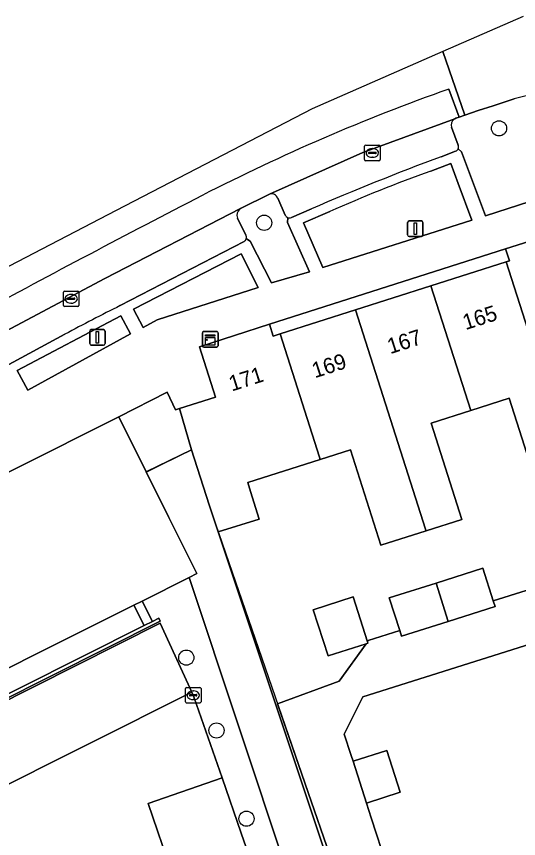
# Model space of a CAD drawing. Extents: x 159716 to 160783, y 383290 to 384031.
# Drawn here: x 160006.8 to 160039.1, y 383698.6 to 383751.5 of the extents above; entities that cross this region are included whole.
import ezdxf

# ---------------------------------------------------------------- set-up
doc = ezdxf.new("R2010")
doc.units = 0
for name, color, linetype in [('IMGEO_Boom', 7, 'Continuous'), ('IMGEO_Erf', 7, 'Continuous'), ('IMGEO_Groenvoorziening', 7, 'Continuous'), ('IMGEO_Kast', 7, 'Continuous'), ('IMGEO_Kolk', 7, 'Continuous'), ('IMGEO_Lichtmast', 7, 'Continuous'), ('IMGEO_Muur', 7, 'Continuous'), ('IMGEO_Pand', 7, 'Continuous'), ('IMGEO_Pand_nummerreeks', 7, 'Continuous'), ('IMGEO_Parkeervlak_open', 7, 'Continuous'), ('IMGEO_Rijbaan_lokaal_gesloten', 7, 'Continuous'), ('IMGEO_Rijbaan_lokaal_open', 7, 'Continuous'), ('IMGEO_Voetpad_open', 7, 'Continuous')]:
    doc.layers.add(name, color=color, linetype=linetype)

msp = doc.modelspace()

# ---------------------------------------------------------------- linework, layer by layer
at = {"layer": 'IMGEO_Boom'}
for centre in [(160037.872, 383744.328), (160022.76, 383738.254), (160017.751, 383710.277), (160019.695, 383705.592), (160021.62, 383699.916)]:
    msp.add_circle(centre, 0.489, dxfattribs=at)
at = {"layer": 'IMGEO_Erf'}
msp.add_lwpolyline([(160033.489, 383734.194), (160038.339, 383735.74), (160038.543, 383735.805), (160038.299, 383736.567), (160023.104, 383731.723), (160023.347, 383730.961), (160023.788, 383731.101), (160028.638, 383732.647)], close=True, dxfattribs=at)
for points in [[(160040.477, 383720.854), (160038.526, 383726.964), (160036.05, 383726.174), (160033.503, 383725.361), (160035.477, 383719.174), (160033.175, 383718.439), (160030.273, 383717.513), (160028.314, 383723.651), (160026.364, 383723.029), (160021.709, 383721.543), (160021.889, 383720.961), (160022.436, 383719.192), (160019.79, 383718.373), (160028.353, 383692.708)], [(160030.733, 383686.726), (160023.62, 383707.297), (160027.592, 383708.77), (160029.315, 383711.168), (160026.874, 383710.389), (160025.924, 383713.361), (160028.484, 383714.178), (160029.405, 383711.294), (160029.461, 383711.372), (160031.48, 383712.012), (160030.808, 383714.116), (160033.818, 383715.077), (160036.827, 383716.038), (160037.503, 383713.921), (160042.095, 383715.377)], [(160048.456, 383695.636), (160047.463, 383698.74), (160043.482, 383697.467), (160042.973, 383699.058), (160042.272, 383701.25), (160046.181, 383702.501), (160045.38, 383705.005), (160043.987, 383709.357), (160041.619, 383708.599), (160040.737, 383711.416), (160029.104, 383707.749), (160027.917, 383705.347), (160028.36, 383703.978), (160028.48, 383703.607), (160030.643, 383704.306), (160031.513, 383701.614), (160029.35, 383700.915), (160029.654, 383699.973), (160030.654, 383696.881)]]:
    msp.add_lwpolyline(points, dxfattribs=at)
at = {"layer": 'IMGEO_Groenvoorziening'}
for points in [[(160038.84, 383746.217), (160037.491, 383745.785), (160036.534, 383745.469), (160035.667, 383745.171), (160035.304, 383745.047), (160035.09, 383744.973), (160035.037, 383744.95), (160034.985, 383744.919)], [(160035.247, 383743.012), (160035.462, 383742.808), (160036.994, 383738.707), (160043.435, 383740.769), (160041.636, 383746.441)], [(160034.81, 383744.394), (160035.244, 383743.239)], [(160036.124, 383738.429), (160035.249, 383740.779), (160034.769, 383742.072), (160033.477, 383741.581)], [(160023.101, 383740.101), (160021.24, 383739.163), (160021.182, 383739.119)], [(160024.121, 383738.749), (160023.629, 383739.832)], [(160021.045, 383738.559), (160021.582, 383737.465)], [(160024.266, 383738.278), (160024.284, 383738.58)], [(160026.976, 383738.975), (160025.293, 383738.241), (160026.543, 383735.379), (160036.124, 383738.429)], [(160021.613, 383737.225), (160021.865, 383737.063), (160023.241, 383734.38), (160025.676, 383735.095), (160024.266, 383738.278)]]:
    msp.add_lwpolyline(points, dxfattribs=at)
for points in [[(160022.371, 383734.095), (160021.274, 383736.25), (160014.344, 383732.691), (160014.97, 383731.509), (160015.885, 383732.012)], [(160014.162, 383731.109), (160013.544, 383732.274), (160006.862, 383728.751), (160007.545, 383727.474)]]:
    msp.add_lwpolyline(points, close=True, dxfattribs=at)
for centre, radius, start, end in [((160040.712, 383740.415), 6.096, 81.2801, 107.8808), ((160035.25, 383744.539), 0.463, 124.8621, 198.268), ((160034.995, 383743.122), 0.275, 336.393, 25.1213), ((160068.336, 383645.209), 102.483, 109.88571, 113.80218), ((160023.231, 383739.703), 0.418, 17.8958, 108.1092), ((160021.51, 383738.742), 0.5, 131.0242, 201.4818), ((160024.383, 383738.838), 0.277, 198.8415, 249.0878), ((160021.327, 383737.31), 0.298, 343.4001, 31.3198)]:
    msp.add_arc(centre, radius, start, end, dxfattribs=at)
at = {"layer": 'IMGEO_Kast'}
for p, q in [((160018.79, 383730.333), (160018.79, 383731.174)), ((160018.79, 383731.174), (160018.79, 383730.333)), ((160018.865, 383731.258), (160019.706, 383731.258)), ((160019.706, 383731.258), (160018.865, 383731.258)), ((160019.79, 383731.183), (160019.79, 383730.342)), ((160019.79, 383730.342), (160019.79, 383731.183)), ((160019.715, 383730.258), (160018.874, 383730.258)), ((160018.874, 383730.258), (160019.715, 383730.258))]:
    msp.add_line(p, q, dxfattribs=at)
for points in [[(160018.985, 383731.048), (160019.585, 383731.048), (160019.585, 383730.963), (160018.985, 383730.963), (160018.985, 383731.048)], [(160018.985, 383730.873), (160019.585, 383730.873), (160019.585, 383730.384), (160018.985, 383730.384), (160018.985, 383730.873)]]:
    msp.add_lwpolyline(points, dxfattribs=at)
msp.add_circle((160019.069, 383730.722), 0.0377, dxfattribs=at)
for centre, start, end in [((160018.868, 383731.18), 92.4484, 184.2845), ((160018.868, 383731.18), 92.4484, 184.2845), ((160019.712, 383731.18), 2.4484, 94.2845), ((160019.712, 383731.18), 2.4484, 94.2845), ((160018.868, 383730.336), 182.4484, 274.2845), ((160018.868, 383730.336), 182.4484, 274.2845), ((160019.712, 383730.336), 272.4484, 4.2845), ((160019.712, 383730.336), 272.4484, 4.2845)]:
    msp.add_arc(centre, 0.0779, start, end, dxfattribs=at)
at = {"layer": 'IMGEO_Kolk'}
for p, q in [((160029.218, 383742.319), (160029.218, 383743.171)), ((160029.293, 383743.245), (160030.145, 383743.245)), ((160029.52, 383742.788), (160029.918, 383742.788)), ((160029.706, 383743.025), (160029.731, 383743.025)), ((160030.219, 383743.171), (160030.219, 383742.319)), ((160029.477, 383742.739), (160029.477, 383742.751)), ((160029.915, 383742.702), (160029.517, 383742.702)), ((160029.729, 383742.465), (160029.704, 383742.465)), ((160029.961, 383742.751), (160029.961, 383742.739)), ((160030.145, 383742.245), (160029.293, 383742.245)), ((160009.913, 383733.862), (160010.765, 383733.862)), ((160009.838, 383732.936), (160009.838, 383733.788)), ((160010.097, 383733.356), (160010.097, 383733.368)), ((160010.535, 383733.319), (160010.137, 383733.319)), ((160010.14, 383733.405), (160010.538, 383733.405)), ((160010.326, 383733.642), (160010.351, 383733.642)), ((160010.581, 383733.368), (160010.581, 383733.356)), ((160010.839, 383733.788), (160010.839, 383732.936)), ((160010.765, 383732.862), (160009.913, 383732.862)), ((160010.349, 383733.082), (160010.324, 383733.082)), ((160017.695, 383707.432), (160017.695, 383708.284)), ((160017.77, 383708.358), (160018.622, 383708.358)), ((160017.997, 383707.901), (160018.395, 383707.901)), ((160018.183, 383708.138), (160018.208, 383708.138)), ((160018.696, 383708.284), (160018.696, 383707.432)), ((160018.622, 383707.358), (160017.77, 383707.358)), ((160017.954, 383707.852), (160017.954, 383707.864)), ((160018.392, 383707.815), (160017.994, 383707.815)), ((160018.206, 383707.578), (160018.181, 383707.578)), ((160018.438, 383707.864), (160018.438, 383707.852))]:
    msp.add_line(p, q, dxfattribs=at)
for points in [[(160029.218, 383742.319), (160029.218, 383743.171)], [(160029.293, 383743.245), (160030.145, 383743.245)], [(160030.219, 383743.171), (160030.219, 383742.319)], [(160030.145, 383742.245), (160029.293, 383742.245)], [(160009.913, 383733.862), (160010.765, 383733.862)], [(160009.838, 383732.936), (160009.838, 383733.788)], [(160010.839, 383733.788), (160010.839, 383732.936)], [(160010.765, 383732.862), (160009.913, 383732.862)], [(160017.695, 383707.432), (160017.695, 383708.284)], [(160017.77, 383708.358), (160018.622, 383708.358)], [(160018.696, 383708.284), (160018.696, 383707.432)], [(160018.622, 383707.358), (160017.77, 383707.358)]]:
    msp.add_lwpolyline(points, dxfattribs=at)
for centre, radius, start, end in [((160029.295, 383743.169), 0.0765, 91.552, 178.448), ((160029.295, 383743.169), 0.0765, 91.552, 178.448), ((160029.517, 383742.748), 0.0403, 85.8775, 175.7526), ((160029.922, 383742.75), 0.0386, 1.7309, 96.639), ((160030.143, 383743.169), 0.0765, 1.552, 88.448), ((160030.143, 383743.169), 0.0765, 1.552, 88.448), ((160029.295, 383742.321), 0.0765, 181.552, 268.448), ((160029.295, 383742.321), 0.0765, 181.552, 268.448), ((160029.514, 383742.738), 0.0366, 178.938, 274.7102), ((160029.918, 383742.745), 0.043, 264.8664, 352.4533), ((160030.143, 383742.321), 0.0765, 271.552, 358.448), ((160030.143, 383742.321), 0.0765, 271.552, 358.448), ((160009.915, 383733.786), 0.0765, 91.552, 178.448), ((160009.915, 383733.786), 0.0765, 91.552, 178.448), ((160010.763, 383733.786), 0.0765, 1.552, 88.448), ((160010.763, 383733.786), 0.0765, 1.552, 88.448), ((160010.137, 383733.365), 0.0403, 85.8775, 175.7526), ((160010.134, 383733.355), 0.0366, 178.938, 274.7102), ((160010.538, 383733.362), 0.043, 264.8664, 352.4533), ((160010.542, 383733.367), 0.0386, 1.7309, 96.639), ((160009.915, 383732.938), 0.0765, 181.552, 268.448), ((160009.915, 383732.938), 0.0765, 181.552, 268.448), ((160010.763, 383732.938), 0.0765, 271.552, 358.448), ((160010.763, 383732.938), 0.0765, 271.552, 358.448), ((160017.772, 383708.282), 0.0765, 91.552, 178.448), ((160017.772, 383708.282), 0.0765, 91.552, 178.448), ((160017.994, 383707.861), 0.0403, 85.8775, 175.7526), ((160018.399, 383707.863), 0.0386, 1.7309, 96.639), ((160018.62, 383708.282), 0.0765, 1.552, 88.448), ((160018.62, 383708.282), 0.0765, 1.552, 88.448), ((160017.772, 383707.434), 0.0765, 181.552, 268.448), ((160017.772, 383707.434), 0.0765, 181.552, 268.448), ((160017.991, 383707.851), 0.0366, 178.938, 274.7102), ((160018.395, 383707.858), 0.043, 264.8664, 352.4533), ((160018.62, 383707.434), 0.0765, 271.552, 358.448), ((160018.62, 383707.434), 0.0765, 271.552, 358.448)]:
    msp.add_arc(centre, radius, start, end, dxfattribs=at)
for centre, major_axis, ratio, start_param, end_param in [((160029.705, 383742.745), (-0.387, 0.002), 0.722429, 4.712389, 7.853982), ((160029.73, 383742.745), (-0.39, 0.002), 0.717154, 1.570796, 4.712389), ((160010.325, 383733.362), (-0.387, 0.002), 0.722429, 4.712389, 7.853982), ((160010.35, 383733.362), (-0.39, 0.002), 0.717154, 1.570796, 4.712389), ((160018.182, 383707.858), (-0.387, 0.002), 0.722429, 4.712389, 7.853982), ((160018.207, 383707.858), (-0.39, 0.002), 0.717154, 1.570796, 4.712389)]:
    msp.add_ellipse(centre, major_axis=major_axis, ratio=ratio, start_param=start_param, end_param=end_param, dxfattribs=at)
at = {"layer": 'IMGEO_Lichtmast'}
for p, q in [((160031.99, 383737.471), (160031.99, 383738.271)), ((160031.99, 383738.271), (160031.99, 383737.471)), ((160032.09, 383738.371), (160032.88, 383738.371)), ((160032.88, 383738.371), (160032.09, 383738.371)), ((160032.98, 383738.271), (160032.98, 383737.471)), ((160032.98, 383737.471), (160032.98, 383738.271)), ((160032.88, 383737.371), (160032.09, 383737.371)), ((160032.09, 383737.371), (160032.88, 383737.371)), ((160011.535, 383730.48), (160011.535, 383731.28)), ((160011.535, 383731.28), (160011.535, 383730.48)), ((160011.635, 383731.38), (160012.425, 383731.38)), ((160012.425, 383731.38), (160011.635, 383731.38)), ((160012.525, 383731.28), (160012.525, 383730.48)), ((160012.525, 383730.48), (160012.525, 383731.28)), ((160012.425, 383730.38), (160011.635, 383730.38)), ((160011.635, 383730.38), (160012.425, 383730.38))]:
    msp.add_line(p, q, dxfattribs=at)
for points in [[(160032.41, 383738.246), (160032.56, 383738.246), (160032.56, 383737.496), (160032.41, 383737.496), (160032.41, 383738.246)], [(160011.955, 383731.255), (160012.105, 383731.255), (160012.105, 383730.505), (160011.955, 383730.505), (160011.955, 383731.255)]]:
    msp.add_lwpolyline(points, dxfattribs=at)
for centre, start, end in [((160032.09, 383738.271), 90, 180), ((160032.09, 383738.271), 90, 180), ((160032.88, 383738.271), 0, 90), ((160032.88, 383738.271), 360, 90), ((160032.09, 383737.471), 180, 270), ((160032.09, 383737.471), 180, 270), ((160032.88, 383737.471), 270, 0), ((160032.88, 383737.471), 270, 0), ((160011.635, 383731.28), 90, 180), ((160011.635, 383731.28), 90, 180), ((160012.425, 383731.28), 0, 90), ((160012.425, 383731.28), 360, 90), ((160011.635, 383730.48), 180, 270), ((160011.635, 383730.48), 180, 270), ((160012.425, 383730.48), 270, 0), ((160012.425, 383730.48), 270, 0)]:
    msp.add_arc(centre, 0.1, start, end, dxfattribs=at)
at = {"layer": 'IMGEO_Muur'}
for points in [[(160018.082, 383723.644), (160015.187, 383722.198)], [(160030.199, 383686.542), (160030.733, 383686.726), (160019.23, 383720.1)]]:
    msp.add_lwpolyline(points, dxfattribs=at)
msp.add_lwpolyline([(160015.033, 383712.34), (159995.004, 383702.294), (159995.105, 383702.084), (160016.077, 383712.622), (160015.988, 383712.819), (160015.567, 383712.608)], close=True, dxfattribs=at)
at = {"layer": 'IMGEO_Pand'}
for points in [[(160045.064, 383735.641), (160043.944, 383735.28), (160043.048, 383738.087), (160038.299, 383736.567), (160038.543, 383735.805), (160038.339, 383735.74), (160042.851, 383721.612), (160044.951, 383722.282), (160042.947, 383728.56), (160046.886, 383729.818)], [(160038.339, 383735.74), (160033.489, 383734.194), (160036.05, 383726.174), (160038.526, 383726.964), (160040.477, 383720.854), (160042.851, 383721.612)], [(160033.489, 383734.194), (160028.638, 383732.647), (160033.139, 383718.551), (160033.175, 383718.439), (160035.477, 383719.174), (160033.503, 383725.361), (160036.05, 383726.174)], [(160028.638, 383732.647), (160023.788, 383731.101), (160026.321, 383723.165), (160026.364, 383723.029), (160028.314, 383723.651), (160030.273, 383717.513), (160033.175, 383718.439), (160033.139, 383718.551)], [(160023.788, 383731.101), (160023.347, 383730.961), (160023.104, 383731.723), (160018.591, 383730.282), (160019.625, 383727.043), (160017.319, 383726.307), (160018.082, 383723.644), (160019.23, 383720.1), (160019.79, 383718.373), (160022.436, 383719.192), (160021.889, 383720.961), (160021.709, 383721.543), (160026.364, 383723.029), (160026.321, 383723.165)], [(160014.371, 383713.652), (160014.908, 383713.92), (160017.924, 383715.429), (160018.437, 383715.685), (160016.634, 383719.298), (160015.167, 383722.238), (160013.409, 383725.759), (160000, 383719.048), (159989.085, 383713.586), (159989.556, 383712.643), (159994.112, 383703.523), (159994.726, 383703.83), (160000, 383706.467)], [(160019.79, 383718.373), (160019.23, 383720.1), (160018.082, 383723.644), (160015.167, 383722.238), (160016.634, 383719.298), (160018.437, 383715.685), (160017.924, 383715.429), (160024.264, 383696.413), (160024.993, 383696.666), (160026.1, 383693.426), (160028.637, 383686.005), (160030.199, 383686.543), (160030.443, 383686.627), (160028.353, 383692.708)], [(160033.818, 383715.077), (160034.606, 383712.61), (160037.615, 383713.571), (160037.503, 383713.921), (160036.827, 383716.038)], [(160033.818, 383715.077), (160030.808, 383714.116), (160031.48, 383712.012), (160031.596, 383711.649), (160034.606, 383712.61)], [(160026.874, 383710.389), (160029.315, 383711.168), (160029.433, 383711.206), (160029.405, 383711.294), (160028.484, 383714.178), (160025.924, 383713.361)], [(160028.48, 383703.607), (160029.35, 383700.915), (160031.513, 383701.614), (160030.643, 383704.306)]]:
    msp.add_lwpolyline(points, close=True, dxfattribs=at)
at = {"layer": 'IMGEO_Parkeervlak_open'}
for points in [[(160034.985, 383744.919), (160035.037, 383744.95), (160029.114, 383742.767), (160023.101, 383740.101)], [(160035.244, 383743.239), (160034.81, 383744.394)], [(160034.145, 383742.504), (160035.076, 383742.859)], [(160023.629, 383739.832), (160024.121, 383738.749)], [(160021.182, 383739.119), (160021.24, 383739.163), (160012.51, 383734.661), (160004.469, 383730.402), (160004.557, 383730.43)], [(160024.522, 383738.601), (160025.802, 383739.152)], [(160021.582, 383737.465), (160021.045, 383738.559)], [(160013.493, 383732.922), (160021.471, 383737.048)], [(160006.085, 383729.008), (160009.939, 383731.08)]]:
    msp.add_lwpolyline(points, dxfattribs=at)
for points in [[(160018.105, 383708.055), (160016.058, 383712.499), (160002.554, 383705.707), (160004.618, 383701.305)], [(160016.813, 383696.442), (160021.609, 383698.062), (160021.29, 383698.99), (160020.056, 383702.534), (160015.289, 383700.894)]]:
    msp.add_lwpolyline(points, close=True, dxfattribs=at)
for centre, radius, start, end in [((160035.25, 383744.539), 0.463, 124.8621, 198.268), ((160034.993, 383743.124), 0.278, 287.4354, 336.2049), ((160034.995, 383743.122), 0.275, 336.393, 25.1213), ((160094.761, 383579.575), 173.839, 110.40711, 113.37085), ((160023.231, 383739.703), 0.418, 17.8958, 108.1092), ((160021.51, 383738.742), 0.5, 131.0242, 201.4818), ((160024.383, 383738.838), 0.277, 198.8415, 249.0878), ((160024.381, 383738.835), 0.273, 249.0519, 301.033), ((160021.319, 383737.315), 0.307, 299.5986, 342.924), ((160021.327, 383737.31), 0.298, 343.4001, 31.3198), ((160077.04, 383605.962), 141.975, 116.58947, 118.20497)]:
    msp.add_arc(centre, radius, start, end, dxfattribs=at)
at = {"layer": 'IMGEO_Rijbaan_lokaal_gesloten'}
msp.add_lwpolyline([(159999.884, 383727.879), (160002.344, 383729.232), (160004.469, 383730.402), (160012.51, 383734.661), (160021.24, 383739.163), (160023.101, 383740.101), (160029.114, 383742.767), (160035.037, 383744.95), (160035.09, 383744.973), (160035.304, 383745.047), (160034.645, 383746.855)], dxfattribs=at)
for centre, radius, start, end in [((160077.645, 383625.305), 128.932, 109.48209, 117.17096), ((160381.771, 383036.122), 791.976, 117.280633, 118.465532)]:
    msp.add_arc(centre, radius, start, end, dxfattribs=at)
at = {"layer": 'IMGEO_Rijbaan_lokaal_open'}
for points in [[(160039.42, 383751.527), (160034.25, 383749.262)], [(160034.645, 383746.855), (160035.304, 383745.047), (160035.667, 383745.171), (160034.25, 383749.262), (160025.843, 383745.579), (160013.245, 383739.032), (159980.365, 383721.945), (159959.178, 383710.934), (159955.421, 383708.868)], [(160034.25, 383749.262), (160035.667, 383745.171), (160036.534, 383745.469), (160037.491, 383745.785), (160038.84, 383746.217)], [(160006.018, 383694.088), (160006.47, 383692.864), (160016.145, 383696.216), (160016.464, 383696.333), (160016.813, 383696.442), (160015.289, 383700.894), (160020.056, 383702.534), (160018.264, 383707.682), (160018.196, 383707.858), (160018.105, 383708.055), (160004.618, 383701.305), (160001.864, 383699.932), (160000, 383698.994), (159997.414, 383697.694), (159997.897, 383696.702)]]:
    msp.add_lwpolyline(points, dxfattribs=at)
for centre, radius, start, end in [((160077.645, 383625.305), 128.932, 109.48209, 117.17096), ((160040.712, 383740.415), 6.096, 81.2801, 107.8808), ((160381.771, 383036.122), 791.976, 117.280633, 118.465532)]:
    msp.add_arc(centre, radius, start, end, dxfattribs=at)
at = {"layer": 'IMGEO_Voetpad_open'}
for points in [[(160041.636, 383746.441), (160043.435, 383740.769), (160036.994, 383738.707), (160035.462, 383742.808), (160035.247, 383743.012)], [(160035.076, 383742.859), (160034.145, 383742.504)], [(159981.364, 383709.727), (159989.085, 383713.586), (160000, 383719.048), (160013.409, 383725.759), (160016.527, 383727.351), (160017.064, 383726.226), (160017.319, 383726.307), (160019.625, 383727.043), (160018.591, 383730.282), (160023.104, 383731.723), (160038.299, 383736.567), (160043.048, 383738.087), (160044.134, 383738.449), (160047.368, 383739.386), (160047.02, 383740.483), (160046.964, 383740.681), (160046.473, 383742.411)], [(160033.477, 383741.581), (160034.769, 383742.072), (160035.249, 383740.779), (160036.124, 383738.429), (160026.543, 383735.379)], [(160025.802, 383739.152), (160024.522, 383738.601)], [(160024.284, 383738.58), (160024.266, 383738.278), (160025.676, 383735.095), (160023.241, 383734.38), (160021.865, 383737.063), (160021.613, 383737.225)], [(160026.543, 383735.379), (160025.293, 383738.241), (160026.976, 383738.975)], [(160021.471, 383737.048), (160013.493, 383732.922)], [(160009.939, 383731.08), (160006.085, 383729.008)], [(160017.924, 383715.429), (160014.908, 383713.92), (160015.567, 383712.608), (160015.988, 383712.819), (160016.077, 383712.622), (159995.105, 383702.084), (159995.004, 383702.294), (160015.033, 383712.34), (160014.371, 383713.652), (160000, 383706.467), (159994.726, 383703.83), (159995.173, 383702.92), (159991.872, 383700.935), (159993.328, 383698.039), (159993.883, 383698.316), (159995.237, 383695.607), (159990.886, 383693.437), (159990.574, 383693.982), (159985.667, 383692.315), (159972.948, 383687.947)], [(159997.897, 383696.702), (159997.414, 383697.694), (159995.229, 383702.051), (159999.681, 383704.274), (160000, 383703.64), (160001.864, 383699.932), (160004.618, 383701.305), (160002.554, 383705.707), (160016.058, 383712.499), (160018.105, 383708.055), (160018.196, 383707.858), (160018.264, 383707.682), (160020.056, 383702.534), (160021.29, 383698.99), (160021.609, 383698.062), (160016.813, 383696.442), (160016.464, 383696.333), (160016.145, 383696.216), (160016.945, 383693.893), (160024.636, 383696.531), (160024.993, 383696.666), (160024.264, 383696.413), (160017.924, 383715.429)], [(160042.095, 383715.377), (160037.503, 383713.921), (160037.615, 383713.571), (160034.606, 383712.61), (160031.596, 383711.649), (160031.48, 383712.012), (160029.461, 383711.372), (160029.405, 383711.294), (160029.433, 383711.206), (160029.315, 383711.168), (160027.592, 383708.77), (160023.62, 383707.297), (160030.733, 383686.726)], [(160030.654, 383696.881), (160029.654, 383699.973), (160029.35, 383700.915), (160028.48, 383703.607), (160028.36, 383703.978), (160027.917, 383705.347), (160029.104, 383707.749), (160040.737, 383711.416)]]:
    msp.add_lwpolyline(points, dxfattribs=at)
for points in [[(160015.885, 383732.012), (160014.97, 383731.509), (160014.344, 383732.691), (160021.274, 383736.25), (160022.371, 383734.095)], [(160006.862, 383728.751), (160013.544, 383732.274), (160014.162, 383731.109), (160007.545, 383727.474)], [(160017.319, 383726.307), (160017.064, 383726.226), (160016.527, 383727.351), (160013.409, 383725.759), (160015.167, 383722.238), (160018.082, 383723.644)], [(160015.567, 383712.608), (160014.908, 383713.92), (160014.371, 383713.652), (160015.033, 383712.34)]]:
    msp.add_lwpolyline(points, close=True, dxfattribs=at)
for centre, radius, start, end in [((160034.993, 383743.124), 0.278, 287.4354, 336.2049), ((160094.761, 383579.575), 173.839, 110.40711, 113.37085), ((160068.336, 383645.209), 102.483, 109.88571, 113.80218), ((160024.381, 383738.835), 0.273, 249.0519, 301.033), ((160021.319, 383737.315), 0.307, 299.5986, 342.924), ((160077.04, 383605.962), 141.975, 116.58947, 118.20497)]:
    msp.add_arc(centre, radius, start, end, dxfattribs=at)

# ---------------------------------------------------------------- texts
at = {"layer": 'IMGEO_Pand_nummerreeks'}
for s, rotation, p in [('165', 17.7044, (160035.719, 383731.344)), ('167', 17.7044, (160030.869, 383729.796)), ('169', 17.7044, (160026.019, 383728.247)), ('171', 17.6929, (160020.677, 383727.394))]:
    msp.add_text(s, height=1, rotation=rotation, dxfattribs=at).set_placement(p)

doc.saveas('drawing.dxf')
